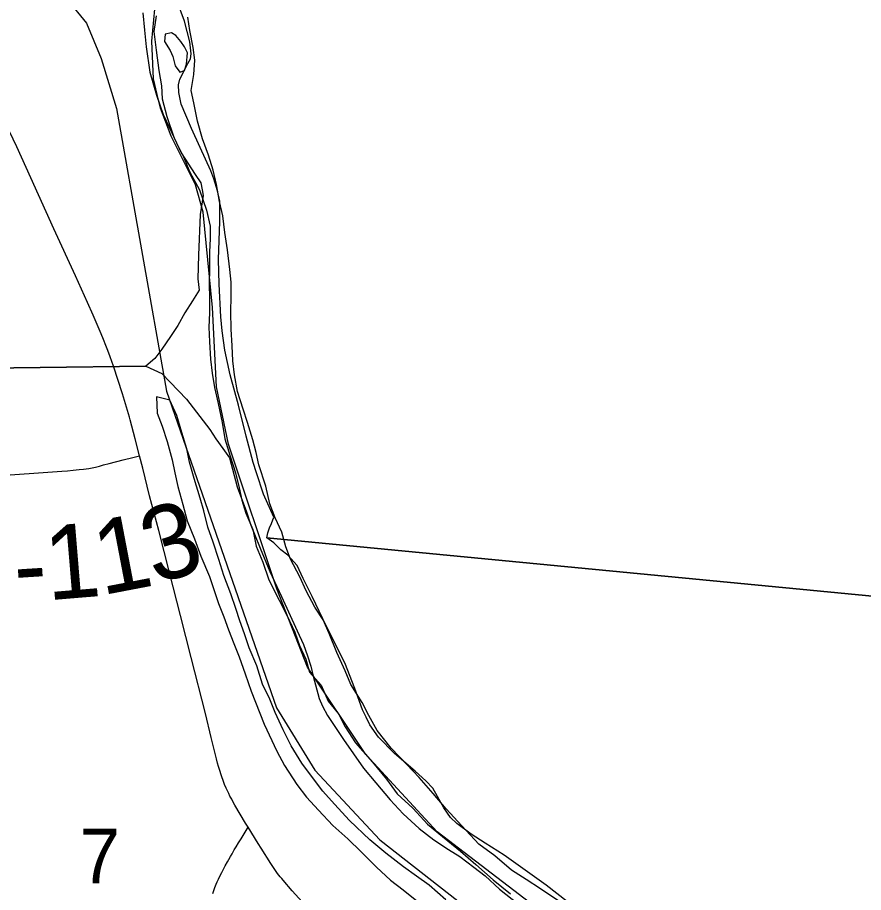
# Model space of a CAD drawing. Extents: x -87 to 2145, y -2128 to 440.
# Drawn here: x -41.749 to -41.101, y -694.491 to -693.821 of the extents above; entities that cross this region are included whole.
import ezdxf

# ---------------------------------------------------------------- set-up
doc = ezdxf.new("R2010")
doc.units = 0
for name, color, linetype in [('GM_X_County_Road', 7, 'Continuous'), ('GM_X_Major_River', 7, 'Continuous'), ('GM_X_Minor_River', 7, 'Continuous'), ('GM_X_Rail_Line', 7, 'Continuous'), ('GM_X_Section', 7, 'Continuous'), ('GM_X_Section_Text', 7, 'Continuous'), ('GM_X_State_Route', 7, 'Continuous'), ('GM_X_Township_Road', 7, 'Continuous'), ('GM_X_Township_Road_Text', 7, 'Continuous'), ('GM_X_Township_Text', 7, 'Continuous')]:
    doc.layers.add(name, color=color, linetype=linetype)

msp = doc.modelspace()

# ---------------------------------------------------------------- linework, layer by layer
at = {"layer": 'GM_X_County_Road'}
msp.add_lwpolyline([(-41.59948, -694.49206), (-41.59869, -694.48978), (-41.59775, -694.48748), (-41.59672, -694.48497), (-41.59602, -694.48326), (-41.59503, -694.48118), (-41.59413, -694.47929), (-41.59237, -694.47591), (-41.59109, -694.47347), (-41.58982, -694.47102), (-41.58819, -694.46789), (-41.58711, -694.46605), (-41.58582, -694.46385), (-41.58456, -694.4617), (-41.58291, -694.45879), (-41.58154, -694.45635), (-41.57959, -694.45324), (-41.57762, -694.45011), (-41.5724, -694.44137)], dxfattribs=at)
at = {"layer": 'GM_X_Major_River'}
for points in [[(-41.64288, -693.81969), (-41.64467, -693.83179), (-41.6427, -693.84588), (-41.64076, -693.86148), (-41.63874, -693.87329), (-41.63819, -693.88317), (-41.63469, -693.89691), (-41.62896, -693.91336), (-41.62203, -693.92718), (-41.61697, -693.93944), (-41.60965, -693.95288), (-41.60429, -693.96857), (-41.60151, -693.98077), (-41.60134, -693.99026), (-41.60196, -694.00087), (-41.60187, -694.01415), (-41.60211, -694.02476), (-41.60199, -694.03653), (-41.60185, -694.04716), (-41.60247, -694.05814), (-41.60196, -694.06953), (-41.60112, -694.08283), (-41.59983, -694.09348), (-41.59817, -694.10452), (-41.59539, -694.11673), (-41.59229, -694.13121), (-41.59028, -694.14378), (-41.58601, -694.15715), (-41.5821, -694.16976), (-41.57931, -694.1812), (-41.57723, -694.19074), (-41.57403, -694.20067), (-41.56859, -694.21332), (-41.56621, -694.22589), (-41.56115, -694.23815), (-41.5565, -694.25191), (-41.54847, -694.26726), (-41.54263, -694.27878), (-41.53644, -694.29182), (-41.53286, -694.30214), (-41.52814, -694.31249), (-41.52532, -694.32242), (-41.5164, -694.33249), (-41.51096, -694.34475), (-41.50318, -694.35441), (-41.49807, -694.36439), (-41.48996, -694.37672), (-41.47696, -694.39143), (-41.46621, -694.40457), (-41.45808, -694.41576), (-41.44613, -694.42665), (-41.43498, -694.43905), (-41.42338, -694.44841), (-41.40954, -694.45973), (-41.39796, -694.46986), (-41.38451, -694.48154), (-41.37142, -694.49246)], [(-41.33498, -694.49746), (-41.34848, -694.48843), (-41.35937, -694.48135), (-41.37064, -694.47427), (-41.38335, -694.46336), (-41.39571, -694.45436), (-41.40873, -694.4404), (-41.42063, -694.42724), (-41.43065, -694.41563), (-41.44142, -694.40324), (-41.45072, -694.39317), (-41.46263, -694.38076), (-41.47337, -694.36724), (-41.47997, -694.35571), (-41.48508, -694.34573), (-41.49353, -694.33188), (-41.49787, -694.32153), (-41.50442, -694.30735), (-41.51019, -694.2928), (-41.51491, -694.28245), (-41.52117, -694.27283), (-41.52774, -694.26016), (-41.53283, -694.24942), (-41.53977, -694.23598), (-41.54337, -694.22642), (-41.54655, -694.21534), (-41.55163, -694.20423), (-41.55558, -694.19351), (-41.55872, -694.18016), (-41.56407, -694.16373), (-41.56614, -694.1542), (-41.56859, -694.14466), (-41.57287, -694.13128), (-41.57606, -694.12097), (-41.58034, -694.10759), (-41.58271, -694.09464), (-41.584, -694.08399), (-41.58451, -694.07259), (-41.58537, -694.05967), (-41.58545, -694.0464), (-41.58519, -694.03464), (-41.58533, -694.02364), (-41.58626, -694.01413), (-41.5882, -693.99891), (-41.59019, -693.98558), (-41.59182, -693.97303), (-41.59424, -693.96197), (-41.59662, -693.94901), (-41.59904, -693.93795), (-41.60259, -693.92649), (-41.60726, -693.91386), (-41.61116, -693.90049), (-41.61389, -693.88639), (-41.61596, -693.87685), (-41.61379, -693.86476), (-41.61317, -693.85377), (-41.61447, -693.84387), (-41.61685, -693.83091), (-41.61852, -693.82063)], [(-41.62759, -693.83468), (-41.63096, -693.8327), (-41.63594, -693.8337), (-41.63647, -693.83936), (-41.63208, -693.84628), (-41.62992, -693.85087)], [(-41.62992, -693.85087), (-41.62821, -693.85809), (-41.62453, -693.86273), (-41.62108, -693.86169), (-41.61942, -693.85681), (-41.61881, -693.84814), (-41.62097, -693.84355), (-41.62391, -693.83931), (-41.62759, -693.83468)]]:
    msp.add_lwpolyline(points, dxfattribs=at)
at = {"layer": 'GM_X_Minor_River'}
msp.add_lwpolyline([(-41.42096, -694.49707), (-41.4336, -694.48578), (-41.44331, -694.47872), (-41.4534, -694.47166), (-41.46682, -694.4611), (-41.47911, -694.45096), (-41.4947, -694.43619), (-41.50617, -694.4238), (-41.51503, -694.41374), (-41.52386, -694.40218), (-41.5312, -694.39216), (-41.53923, -694.3791), (-41.54537, -694.36685), (-41.55149, -694.35347), (-41.55578, -694.34315), (-41.56119, -694.33168), (-41.56576, -694.31758), (-41.57148, -694.30383), (-41.57501, -694.29315), (-41.57855, -694.28324), (-41.58172, -694.27371), (-41.58561, -694.26265), (-41.59094, -694.24853), (-41.59481, -694.23634), (-41.59902, -694.22301), (-41.60328, -694.21156), (-41.60637, -694.19901), (-41.60915, -694.18912), (-41.61371, -694.17426), (-41.61718, -694.1617), (-41.61919, -694.15145), (-41.62304, -694.13888), (-41.62689, -694.12593), (-41.63228, -694.11408), (-41.64249, -694.11154), (-41.64206, -694.12401), (-41.63813, -694.13394), (-41.63426, -694.14576), (-41.63045, -694.15984), (-41.62843, -694.16971), (-41.62605, -694.18035), (-41.62223, -694.19405), (-41.61913, -694.2066), (-41.61341, -694.22036), (-41.60844, -694.23371), (-41.602, -694.24937), (-41.59494, -694.26996), (-41.59103, -694.28026), (-41.58748, -694.29018), (-41.58319, -694.30049), (-41.57928, -694.31079), (-41.57468, -694.32376), (-41.57008, -694.33711), (-41.5601, -694.3623), (-41.55037, -694.38296), (-41.54458, -694.39407), (-41.53507, -694.40868), (-41.52772, -694.41832), (-41.51847, -694.42838), (-41.50736, -694.44001), (-41.49583, -694.45014), (-41.48582, -694.46023), (-41.47395, -694.47187), (-41.46319, -694.48198), (-41.45349, -694.48941), (-41.44305, -694.49762)], dxfattribs=at)
at = {"layer": 'GM_X_Rail_Line'}
msp.add_lwpolyline([(-41.71125, -693.80657), (-41.69607, -693.82537), (-41.68488, -693.85226), (-41.67321, -693.89064), (-41.63475, -694.10713), (-41.55058, -694.3498), (-41.52124, -694.39753), (-41.47152, -694.4509), (-41.28278, -694.59867), (-41.24208, -694.66451), (-41.13563, -694.83712), (-41.07091, -694.88772), (-41.02155, -694.97534), (-40.91165, -695.10168), (-40.84885, -695.15731), (-40.78155, -695.21614), (-40.74586, -695.23808), (-40.74673, -695.64154)], dxfattribs=at)
at = {"layer": 'GM_X_Section'}
for points in [[(-40.4394, -694.32738), (-41.55793, -694.2196), (-41.5571, -694.21583), (-41.55589, -694.21207), (-41.55431, -694.20869), (-41.55269, -694.2038), (-41.56067, -694.18621), (-41.56602, -694.16982), (-41.56851, -694.16182), (-41.57379, -694.14163), (-41.57975, -694.11803), (-41.5861, -694.0948), (-41.59027, -694.07578), (-41.59224, -694.06096), (-41.59317, -694.05034), (-41.59456, -694.02531), (-41.59493, -694.00636), (-41.59397, -693.97722), (-41.59403, -693.96169), (-41.59577, -693.9537), (-41.59861, -693.94455), (-41.60077, -693.93845), (-41.60912, -693.92048), (-41.61564, -693.90595), (-41.62359, -693.88724), (-41.62531, -693.87849), (-41.62557, -693.87243), (-41.62473, -693.86828), (-41.61843, -693.85628), (-41.61646, -693.85253), (-41.616, -693.84876), (-41.61696, -693.83964), (-41.62118, -693.82365), (-41.62693, -693.808)], [(-41.65287, -693.81733), (-41.65162, -693.83061), (-41.65036, -693.84352), (-41.64773, -693.86289), (-41.6424, -693.88042), (-41.63739, -693.89529), (-41.63086, -693.90944), (-41.62359, -693.92473), (-41.61294, -693.94123), (-41.60853, -693.94776), (-41.60749, -693.95308), (-41.60682, -693.95727), (-41.60901, -693.97199), (-41.6104, -694.00303), (-41.61076, -694.0212), (-41.6098, -694.02993), (-41.61489, -694.03816), (-41.62075, -694.04714), (-41.62625, -694.05687), (-41.63172, -694.06547), (-41.63836, -694.07519), (-41.6438, -694.08227), (-41.65075, -694.08819), (-41.8129, -694.09024)], [(-41.8129, -694.09024), (-41.65075, -694.08819), (-41.63836, -694.09374), (-41.61943, -694.11344), (-41.60172, -694.13652), (-41.59694, -694.14382), (-41.59178, -694.15112), (-41.58663, -694.15842), (-41.58063, -694.18051), (-41.57344, -694.1996), (-41.57024, -694.20988), (-41.56302, -694.22745), (-41.5558, -694.2454), (-41.54672, -694.26452), (-41.53475, -694.2909), (-41.53003, -694.30122), (-41.5268, -694.30999), (-41.52431, -694.318), (-41.52257, -694.32561), (-41.51799, -694.34275), (-41.51545, -694.34848), (-41.51143, -694.35576), (-41.49931, -694.37418), (-41.48383, -694.39608), (-41.47459, -694.40725), (-41.46349, -694.42036), (-41.45348, -694.43116), (-41.44121, -694.44239), (-41.43002, -694.45095), (-41.41881, -694.45837), (-41.4102, -694.46385), (-41.39939, -694.47202), (-41.39081, -694.47863), (-41.37964, -694.4887), (-41.3651, -694.50036)], [(-41.32757, -694.49846), (-41.34398, -694.48563), (-41.36004, -694.47433), (-41.37609, -694.46264), (-41.39068, -694.45363), (-41.40153, -694.4466), (-41.41234, -694.43843), (-41.41718, -694.43379), (-41.42233, -694.42649), (-41.43074, -694.41154), (-41.43631, -694.40575), (-41.44449, -694.39839), (-41.46013, -694.38482), (-41.47238, -694.37245), (-41.479, -694.36285), (-41.48192, -694.35711), (-41.48483, -694.35137), (-41.49056, -694.33497), (-41.49812, -694.3155), (-41.51233, -694.28756), (-41.52324, -694.26461), (-41.53016, -694.25084), (-41.53488, -694.2409), (-41.54191, -694.2328), (-41.54714, -694.22891), (-41.55271, -694.22349), (-41.55793, -694.2196), (-40.4394, -694.32738)]]:
    msp.add_lwpolyline(points, dxfattribs=at)
at = {"layer": 'GM_X_State_Route'}
msp.add_line((-41.5724, -694.44137), (-41.57442, -694.43815), dxfattribs=at)
for points in [[(-41.68713, -694.05807), (-41.69102, -694.04899), (-41.69537, -694.03936), (-41.70453, -694.01895), (-41.72114, -693.98283), (-41.73877, -693.94377), (-41.74938, -693.91994), (-41.76078, -693.89647), (-41.77113, -693.87321), (-41.78326, -693.84733), (-41.80377, -693.80265)], [(-41.67541, -694.08807), (-41.67806, -694.08085), (-41.67984, -694.07619), (-41.68136, -694.07219), (-41.68316, -694.06771), (-41.68488, -694.06345), (-41.68713, -694.05807)], [(-41.66324, -694.12724), (-41.66868, -694.10917), (-41.67541, -694.08807)], [(-41.60057, -694.37261), (-41.60506, -694.35424), (-41.61597, -694.31124), (-41.624, -694.27915), (-41.63258, -694.2461), (-41.64084, -694.21394), (-41.64782, -694.18754), (-41.65303, -694.16637), (-41.65563, -694.15672), (-41.65897, -694.14374), (-41.66266, -694.12915), (-41.66324, -694.12724)], [(-41.57442, -694.43815), (-41.58246, -694.4245), (-41.5837, -694.4222), (-41.58491, -694.41997), (-41.58629, -694.41743), (-41.58719, -694.41553), (-41.58819, -694.41343), (-41.58919, -694.41132), (-41.59031, -694.40851), (-41.59147, -694.4056), (-41.59239, -694.40285), (-41.59323, -694.40035), (-41.59382, -694.39858), (-41.59489, -694.39486), (-41.59566, -694.39215), (-41.59655, -694.38905), (-41.60057, -694.37261)], [(-41.5624, -694.45727), (-41.56456, -694.45387), (-41.5724, -694.44137)], [(-41.52573, -694.50409), (-41.53856, -694.49012), (-41.54554, -694.48195), (-41.5466, -694.48068), (-41.5477, -694.47937), (-41.54881, -694.47806), (-41.54979, -694.47689), (-41.55079, -694.47539), (-41.55186, -694.47374), (-41.55485, -694.46919), (-41.5624, -694.45727)]]:
    msp.add_lwpolyline(points, dxfattribs=at)
at = {"layer": 'GM_X_Township_Road'}
msp.add_lwpolyline([(-41.82962, -694.17699), (-41.79964, -694.17434), (-41.76177, -694.17175), (-41.72219, -694.16904), (-41.71507, -694.16857), (-41.7106, -694.16821), (-41.7063, -694.16776), (-41.70182, -694.16738), (-41.69834, -694.167), (-41.6944, -694.16647), (-41.69175, -694.16594), (-41.68925, -694.16541), (-41.68622, -694.16465), (-41.68305, -694.16374), (-41.67873, -694.16261), (-41.66796, -694.15991), (-41.66056, -694.15799), (-41.65563, -694.15672)], dxfattribs=at)
at = {"layer": 'GM_X_Township_Text'}
msp.add_lwpolyline([(-41.35244, -694.5024), (-41.42751, -694.44475), (-41.45489, -694.41518), (-41.48227, -694.38561), (-41.52679, -694.31875), (-41.55021, -694.25866), (-41.58736, -694.1478), (-41.59667, -694.10396), (-41.59951, -694.04319), (-41.60664, -693.97019), (-41.61265, -693.94918), (-41.63125, -693.91195), (-41.63953, -693.89051), (-41.64197, -693.87983), (-41.64475, -693.86801), (-41.64601, -693.83919), (-41.64149, -693.7899)], dxfattribs=at)

# ---------------------------------------------------------------- texts
at = {"layer": 'GM_X_Section_Text'}
msp.add_text('7', height=0.04186, rotation=0.00001, dxfattribs=at).set_placement((-41.70147, -694.48431))
at = {"layer": 'GM_X_Township_Road_Text'}
for s, rotation, p in [('3', 17.04958, (-41.64369, -694.25558)), ('1', 4.75108, (-41.72597, -694.26756)), ('1', 10.81712, (-41.6846, -694.26377)), ('-', 3.68184, (-41.75041, -694.26914))]:
    msp.add_text(s, height=0.05682, rotation=rotation, dxfattribs=at).set_placement(p)

doc.saveas('drawing.dxf')
